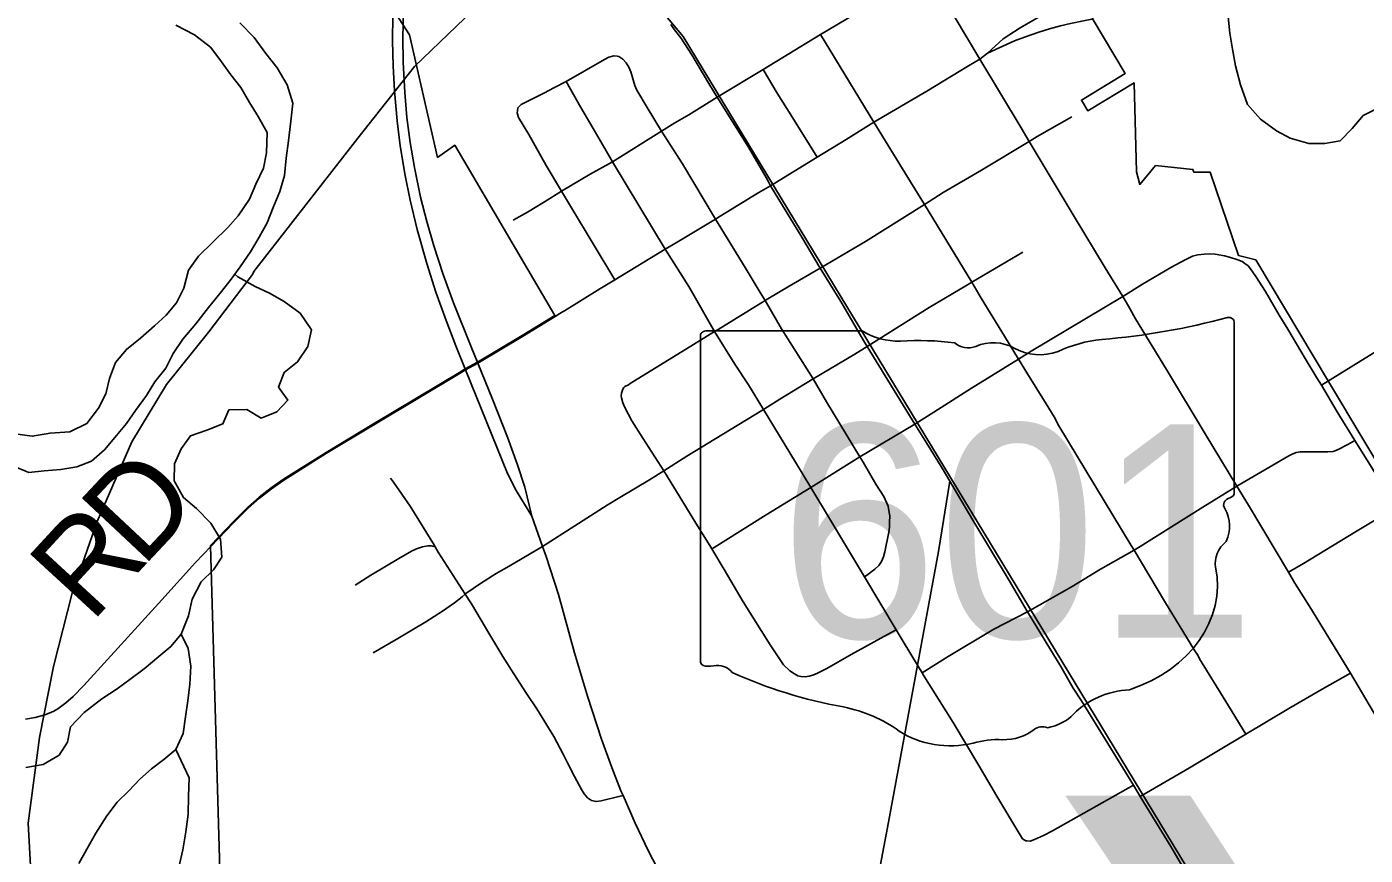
# Model space of a CAD drawing. Extents: x 0 to 34, y 0 to 22.
# Drawn here: x 24.267 to 25.094, y 15.736 to 16.248 of the extents above; entities that cross this region are included whole.
import ezdxf

# ---------------------------------------------------------------- set-up
doc = ezdxf.new("R2010")
doc.units = 0
for name, color, linetype in [('GM_X_City_Street', 7, 'Continuous'), ('GM_X_Corporation', 7, 'Continuous'), ('GM_X_Major_River', 7, 'Continuous'), ('GM_X_Minor_River', 7, 'Continuous'), ('GM_X_Rail_Line', 7, 'Continuous'), ('GM_X_State_Route', 7, 'Continuous'), ('GM_X_State_Shield', 7, 'Continuous'), ('GM_X_Township_Road', 7, 'Continuous'), ('GM_X_Township_Road_Text', 7, 'Continuous'), ('GM_X_US_Route', 7, 'Continuous'), ('SH_Text', 7, 'Continuous')]:
    doc.layers.add(name, color=color, linetype=linetype)

msp = doc.modelspace()

# ---------------------------------------------------------------- linework, layer by layer
at = {"layer": 'GM_X_City_Street'}
msp.add_line((24.78999, 16.18869), (24.75726, 16.24283), dxfattribs=at)
for points in [[(24.85556, 16.2277), (24.83979, 16.25428), (24.82282, 16.28207), (24.81893, 16.28845), (24.814, 16.29642), (24.81072, 16.30179), (24.80599, 16.3096), (24.80315, 16.31481), (24.80055, 16.31907), (24.79913, 16.32262), (24.79813, 16.32695), (24.79807, 16.33349), (24.79842, 16.34013), (24.80007, 16.36403), (24.80244, 16.40615), (24.80362, 16.42532)], [(24.75726, 16.24283), (24.82282, 16.28207), (24.82439, 16.28319), (24.868, 16.30889), (24.87154, 16.31055), (24.87486, 16.31173), (24.87911, 16.31268), (24.88385, 16.31268), (24.88565, 16.31277)], [(24.86029, 16.23125), (24.87005, 16.24012), (24.88039, 16.24701), (24.89901, 16.25772), (24.91022, 16.26436)], [(24.72632, 16.14952), (24.72503, 16.15199), (24.72365, 16.15462), (24.71267, 16.17324), (24.69328, 16.20418), (24.68815, 16.21257), (24.67773, 16.23032), (24.67087, 16.24073), (24.66708, 16.2457), (24.66472, 16.24901)], [(24.69328, 16.20418), (24.72173, 16.22136), (24.75726, 16.24283)], [(24.57002, 16.19568), (24.57034, 16.19753), (24.57241, 16.19968), (24.57514, 16.20117), (24.58634, 16.20656), (24.59294, 16.21022), (24.60008, 16.21381), (24.62371, 16.22749), (24.6265, 16.22885), (24.6295, 16.22966), (24.6316, 16.22945)], [(24.78432, 15.90801), (24.78644, 15.9095), (24.79077, 15.91286), (24.7931, 15.91503), (24.7949, 15.91756), (24.79612, 15.9204), (24.7969, 15.92342), (24.7993, 15.93568), (24.79975, 15.93874), (24.79986, 15.94179), (24.79991, 15.94569), (24.79961, 15.94778), (24.79901, 15.95166), (24.79633, 15.95764), (24.79136, 15.96525), (24.78342, 15.97877), (24.78135, 15.9822), (24.76092, 16.01616), (24.75254, 16.03028), (24.73313, 16.06126), (24.72293, 16.07861), (24.71998, 16.08362), (24.71058, 16.09903), (24.69234, 16.12895), (24.67185, 16.16294), (24.65904, 16.18322), (24.65005, 16.19783), (24.64375, 16.20851), (24.64248, 16.2113), (24.64004, 16.21988), (24.63872, 16.22264), (24.6371, 16.2253), (24.63513, 16.22771), (24.63255, 16.22936), (24.6316, 16.22945)], [(25.1261, 15.78032), (25.10819, 15.80836), (25.08446, 15.84857), (25.05932, 15.88951), (25.05015, 15.90415), (25.04614, 15.91087), (25.0215, 15.95221), (25.01431, 15.96409), (24.99477, 15.99632), (24.97074, 16.03615), (24.95176, 16.06731), (24.94726, 16.07522), (24.94383, 16.08114), (24.93299, 16.09889), (24.91373, 16.13051), (24.88604, 16.17689), (24.88102, 16.18529), (24.85556, 16.2277)], [(24.75501, 16.16707), (24.73981, 16.19172), (24.73045, 16.20674), (24.72173, 16.22136)], [(24.6613, 16.11029), (24.62875, 16.16429), (24.62402, 16.17257), (24.61673, 16.18493), (24.6092, 16.19788), (24.60008, 16.21381)], [(24.5674, 16.12821), (24.57622, 16.1332), (24.58667, 16.13953), (24.59721, 16.14614), (24.61485, 16.15669), (24.62875, 16.16429), (24.65904, 16.18322), (24.66723, 16.18827), (24.67589, 16.1932), (24.69328, 16.20418)], [(24.63025, 16.09147), (24.60349, 16.13583), (24.59721, 16.14614), (24.58782, 16.16204), (24.57716, 16.18111), (24.57075, 16.19161), (24.56983, 16.19458), (24.57002, 16.19568)], [(24.75686, 16.09856), (24.78493, 16.11514), (24.82138, 16.13785), (24.83284, 16.14535), (24.85665, 16.15915), (24.88604, 16.17689), (24.89097, 16.17987), (24.91229, 16.19208)], [(25.01983, 15.81091), (25.00914, 15.82849), (25.0058, 15.83367), (24.99124, 15.85736), (24.99012, 15.85976), (24.98834, 15.86243), (24.96958, 15.89308), (24.95083, 15.9245), (24.94907, 15.92744), (24.9043, 16.00137), (24.9014, 16.00685), (24.89649, 16.01489), (24.88493, 16.03331), (24.87943, 16.04241), (24.87082, 16.05663), (24.85646, 16.08016), (24.85052, 16.08992), (24.82138, 16.13785), (24.81115, 16.15463), (24.78999, 16.18869)], [(24.88454, 15.74498), (24.88389, 15.74499), (24.88197, 15.74638), (24.87707, 15.75406), (24.86598, 15.77273), (24.85501, 15.79148), (24.83908, 15.81811), (24.82094, 15.847), (24.81991, 15.84873), (24.81704, 15.85353), (24.80829, 15.86821), (24.80395, 15.87541), (24.78432, 15.90801), (24.76084, 15.94713), (24.75115, 15.96315), (24.74169, 15.97882), (24.72187, 16.0114), (24.71268, 16.02651), (24.70432, 16.03943), (24.69179, 16.05953), (24.67577, 16.08735), (24.6613, 16.11029)], [(24.78603, 16.05017), (24.82421, 16.0743), (24.84786, 16.08835), (24.85052, 16.08992), (24.88216, 16.10854)], [(24.8154, 16.0023), (24.82938, 16.01117), (24.85046, 16.02446), (24.87943, 16.04241), (24.88733, 16.04731), (24.94383, 16.08114), (24.95608, 16.08865), (24.97355, 16.09894), (24.98237, 16.10384), (24.98515, 16.10514), (24.98682, 16.10612), (24.99021, 16.10678), (24.99397, 16.10727), (24.99723, 16.10743), (25.00083, 16.10727), (25.00672, 16.10625)], [(25.11263, 15.95084), (25.09566, 15.97844), (25.08707, 15.9923), (25.07621, 16.00984), (25.06643, 16.02631), (25.06369, 16.03093), (25.05653, 16.04282), (25.04574, 16.06089), (25.04035, 16.06954), (25.03185, 16.08424), (25.02597, 16.09339), (25.02271, 16.09812), (25.02124, 16.10008), (25.01928, 16.10155), (25.01748, 16.10269), (25.01487, 16.10384), (25.00979, 16.10548), (25.00672, 16.10625)], [(24.63421, 16.02152), (24.63503, 16.02383), (24.63577, 16.02494), (24.63641, 16.02549), (24.63853, 16.02668), (24.63973, 16.02751), (24.6424, 16.02909), (24.67878, 16.05139), (24.69179, 16.05953), (24.69387, 16.06084), (24.72293, 16.07861), (24.72468, 16.07966), (24.73783, 16.0874), (24.75686, 16.09856)], [(24.4809, 15.86105), (24.49517, 15.86945), (24.51343, 15.88024), (24.52376, 15.88677), (24.53116, 15.89204), (24.53585, 15.89578), (24.53769, 15.89734), (24.53819, 15.89776), (24.54723, 15.90397), (24.5569, 15.91009), (24.56482, 15.91472), (24.58558, 15.92688), (24.62544, 15.95225), (24.63324, 15.9571), (24.65167, 15.96794), (24.66043, 15.97347), (24.67471, 15.98249), (24.70094, 15.99858), (24.72187, 16.0114), (24.7321, 16.01765), (24.75254, 16.03028), (24.77827, 16.0455), (24.78603, 16.05017)], [(24.74103, 15.84813), (24.73815, 15.85007), (24.73439, 15.85381), (24.73137, 15.85799), (24.726, 15.86613), (24.70944, 15.89252), (24.6977, 15.91259), (24.6901, 15.92528), (24.68889, 15.9273), (24.68019, 15.94118), (24.67215, 15.95432), (24.66278, 15.96977), (24.66043, 15.97347), (24.64736, 15.99365), (24.64076, 16.00438), (24.63626, 16.01252), (24.63509, 16.01539), (24.63421, 16.01849), (24.63402, 16.01987), (24.63421, 16.02152)], [(24.6901, 15.92528), (24.69144, 15.92612), (24.72355, 15.94628), (24.75115, 15.96315), (24.78135, 15.9822), (24.8154, 16.0023)], [(24.88497, 15.88648), (24.91253, 15.90208), (24.93003, 15.91285), (24.95083, 15.9245), (24.95456, 15.9268), (24.99324, 15.9511), (25.01431, 15.96409), (25.04637, 15.9827), (25.04834, 15.98385), (25.05098, 15.98475), (25.05341, 15.98526), (25.05513, 15.98532), (25.05674, 15.98532), (25.05879, 15.98531), (25.06225, 15.98531), (25.07045, 15.98527), (25.07365, 15.98552), (25.07633, 15.98643), (25.08287, 15.98975), (25.08707, 15.9923)], [(24.63522, 15.77299), (24.63265, 15.77237), (24.62169, 15.76974), (24.6186, 15.76926), (24.61566, 15.76993), (24.6132, 15.77165), (24.61121, 15.77402), (24.60957, 15.77672), (24.60519, 15.78489), (24.60094, 15.79323), (24.59826, 15.79857), (24.59251, 15.80942), (24.58209, 15.82666), (24.57556, 15.83597), (24.56783, 15.84816), (24.56102, 15.85879), (24.55292, 15.8722), (24.54156, 15.8913), (24.53769, 15.89734), (24.52107, 15.92331), (24.51927, 15.92658), (24.51877, 15.92747), (24.50369, 15.95162), (24.49343, 15.96653), (24.49162, 15.96896)], [(24.74536, 15.47013), (24.7487, 15.4782), (24.7504, 15.48722), (24.75186, 15.49649), (24.76593, 15.57224), (24.76719, 15.57943), (24.76935, 15.59172), (24.77803, 15.64122), (24.78684, 15.68955), (24.7933, 15.72624), (24.79909, 15.75669), (24.81704, 15.85353), (24.83005, 15.92365), (24.83706, 15.96719)], [(25.04614, 15.91087), (25.05532, 15.91639), (25.08762, 15.93588), (25.11263, 15.95084)], [(24.46983, 15.90286), (24.47944, 15.90901), (24.49678, 15.91946), (24.50464, 15.92383), (24.5077, 15.92529), (24.51134, 15.9266), (24.51472, 15.9271), (24.51593, 15.92712), (24.51679, 15.92712), (24.51765, 15.92702), (24.51927, 15.92658)], [(24.81991, 15.84873), (24.83595, 15.85891), (24.86411, 15.87585), (24.88497, 15.88648)], [(24.74103, 15.84813), (24.74321, 15.84703), (24.74513, 15.8465), (24.74767, 15.84632), (24.75007, 15.84663), (24.75245, 15.8474), (24.75521, 15.84858), (24.76101, 15.85156), (24.77602, 15.86001), (24.79854, 15.87243), (24.80395, 15.87541)], [(24.95464, 15.77242), (24.98511, 15.79015), (25.01983, 15.81091), (25.04642, 15.82678), (25.06697, 15.83876), (25.08446, 15.84857)], [(24.88454, 15.74498), (24.88654, 15.74497), (24.88933, 15.74589), (24.89493, 15.7484), (24.90035, 15.75127), (24.95036, 15.77943)]]:
    msp.add_lwpolyline(points, dxfattribs=at)
at = {"layer": 'GM_X_Corporation'}
for points in [[(24.39649, 15.36959), (24.38041, 15.92726), (24.38056, 15.92741), (24.39462, 15.94223), (24.40352, 15.95099), (24.41056, 15.95718), (24.41794, 15.96294), (24.42562, 15.9683), (24.45188, 15.98487), (24.48106, 16.0025), (24.53434, 16.03428), (24.53774, 16.03643), (24.54532, 16.04049), (24.573, 16.05699), (24.59313, 16.06938), (24.53129, 16.17458), (24.52067, 16.16701), (24.50344, 16.24261), (24.48872, 16.26543)], [(24.92491, 16.25289), (24.94536, 16.2188), (24.91826, 16.20239), (24.92218, 16.19581), (24.95083, 16.21303), (24.95231, 16.1581), (24.95431, 16.1503), (24.96408, 16.1619), (24.98709, 16.15962), (24.98777, 16.15786), (24.99783, 16.15779), (25.01526, 16.10652), (25.0259, 16.10382), (25.07083, 16.0287), (25.11377, 15.95689)]]:
    msp.add_lwpolyline(points, dxfattribs=at)
at = {"layer": 'GM_X_Major_River'}
for points in [[(24.25385, 15.97838), (24.26832, 15.97239), (24.27781, 15.97359), (24.28807, 15.97442), (24.29793, 15.976), (24.30703, 15.97948), (24.31496, 15.98637), (24.32136, 15.99402), (24.32852, 16.00281), (24.33416, 16.01083), (24.34093, 16.02), (24.34619, 16.02839), (24.35297, 16.0368), (24.35747, 16.04595), (24.36349, 16.05474), (24.3714, 16.06429), (24.37931, 16.07423), (24.38722, 16.08416), (24.39324, 16.0918), (24.39889, 16.09944), (24.40528, 16.10861), (24.41054, 16.11777), (24.41542, 16.12654), (24.41915, 16.13607), (24.42326, 16.14598), (24.42623, 16.15589), (24.42729, 16.16654), (24.42874, 16.17719), (24.43017, 16.18937), (24.43124, 16.2004), (24.42774, 16.21178), (24.42159, 16.22239), (24.41469, 16.23109), (24.4074, 16.24093), (24.3986, 16.25)], [(24.3591, 16.2486), (24.37054, 16.24259), (24.38047, 16.23505), (24.38622, 16.22749), (24.39313, 16.21803), (24.39926, 16.21008), (24.40464, 16.20099), (24.41002, 16.19228), (24.41541, 16.18243), (24.41511, 16.16988), (24.41328, 16.16036), (24.40841, 16.15045), (24.40467, 16.1413), (24.39753, 16.13099), (24.39112, 16.12373), (24.38207, 16.11492), (24.37301, 16.10612), (24.36699, 16.09734), (24.36403, 16.08629), (24.35953, 16.07714), (24.35313, 16.0695), (24.34596, 16.06299), (24.33727, 16.05533), (24.32858, 16.04843), (24.3218, 16.0404), (24.31807, 16.03049), (24.31585, 16.02097), (24.31136, 16.0122), (24.3042, 16.00265), (24.2936, 15.99764), (24.28145, 15.9968), (24.27045, 15.99483), (24.2598, 15.99629)]]:
    msp.add_lwpolyline(points, dxfattribs=at)
at = {"layer": 'GM_X_Minor_River'}
for points in [[(25.00868, 16.25578), (25.0099, 16.24362), (25.01149, 16.23375), (25.01346, 16.22349), (25.01658, 16.21173), (25.02084, 16.19959), (25.02889, 16.19052), (25.03881, 16.18336), (25.0472, 16.17885), (25.05862, 16.1755), (25.0685, 16.17556), (25.07798, 16.17714), (25.08553, 16.18479), (25.09231, 16.19282), (25.10215, 16.19783)], [(24.26655, 15.79026), (24.27717, 15.79223), (24.28701, 15.798), (24.29228, 15.80601), (24.29411, 15.81553), (24.3024, 15.82433), (24.31336, 15.83276), (24.32282, 15.83891), (24.33076, 15.84466), (24.33945, 15.85118), (24.34851, 15.85884), (24.35607, 15.86497), (24.36247, 15.87261), (24.36695, 15.88405), (24.36916, 15.89433), (24.37478, 15.90501), (24.38233, 15.91228), (24.38759, 15.9203), (24.38676, 15.93132), (24.38061, 15.94117), (24.37181, 15.95023), (24.36378, 15.95703), (24.35802, 15.96726), (24.35832, 15.9779), (24.36244, 15.98705), (24.36808, 15.99508), (24.37831, 15.99856), (24.38816, 16.00243), (24.3919, 16.01119), (24.40292, 16.01126), (24.41169, 16.006), (24.42154, 16.00986), (24.42833, 16.01713), (24.42258, 16.02508), (24.42593, 16.03422), (24.43424, 16.04074), (24.44064, 16.05028), (24.44285, 16.06056), (24.43593, 16.07079), (24.42601, 16.07794), (24.41685, 16.08321), (24.40809, 16.08734), (24.39741, 16.09335), (24.39548, 16.09484)], [(24.36247, 15.87261), (24.36671, 15.8639), (24.36831, 15.85288), (24.36763, 15.84185), (24.36656, 15.83158), (24.36511, 15.82169), (24.36366, 15.81141), (24.35917, 15.8015), (24.35161, 15.79537), (24.34406, 15.78961), (24.33688, 15.78311), (24.33009, 15.77584), (24.32292, 15.76895), (24.31653, 15.76054), (24.30976, 15.74986), (24.30413, 15.73993), (24.29925, 15.73116)], [(24.35917, 15.8015), (24.36727, 15.78406)], [(24.36727, 15.78406), (24.36696, 15.77265), (24.36666, 15.76162), (24.36522, 15.75059), (24.3634, 15.73955), (24.36119, 15.72965)]]:
    msp.add_lwpolyline(points, dxfattribs=at)
at = {"layer": 'GM_X_Rail_Line'}
for points in [[(24.34445, 15.36972), (24.33361, 15.43161), (24.31966, 15.49253), (24.2932, 15.57967), (24.2795, 15.64344), (24.27116, 15.69579), (24.26789, 15.756), (24.27488, 15.80887), (24.28351, 15.8528), (24.29511, 15.89794), (24.31048, 15.94231), (24.33198, 15.99148), (24.35338, 16.02676), (24.37936, 16.05929), (24.40652, 16.09479), (24.40734, 16.0965), (24.47145, 16.17882), (24.50648, 16.22312), (24.56861, 16.28309), (24.58796, 16.29887)], [(24.58796, 16.29887), (24.58946, 16.28505), (24.59459, 16.27395), (24.60315, 16.26328), (24.61725, 16.25945), (24.63412, 16.2601), (24.64608, 16.26054), (24.65933, 16.25713), (24.67237, 16.24155), (24.99907, 15.70283), (25.19172, 15.38629), (25.20806, 15.3677)]]:
    msp.add_lwpolyline(points, dxfattribs=at)
at = {"layer": 'GM_X_State_Route'}
for p, q in [((24.53796, 16.03587), (24.54554, 16.03994)), ((24.58558, 15.92688), (24.57897, 15.94551))]:
    msp.add_line(p, q, dxfattribs=at)
for points in [[(24.53796, 16.03587), (24.5319, 16.0506), (24.52597, 16.06626), (24.5197, 16.08379), (24.51403, 16.10153), (24.50819, 16.12245), (24.50382, 16.14054), (24.50071, 16.15573), (24.49767, 16.17409), (24.49572, 16.18948), (24.49403, 16.20801), (24.49322, 16.2235), (24.49287, 16.239), (24.49306, 16.25451)], [(24.84864, 16.22353), (24.85556, 16.2277), (24.86029, 16.23125), (24.87689, 16.23891), (24.88314, 16.24117), (24.89188, 16.24435), (24.89865, 16.24641), (24.90545, 16.24823), (24.91157, 16.24965), (24.91963, 16.25131), (24.92568, 16.25245)], [(24.72632, 16.14952), (24.75501, 16.16707), (24.773, 16.17806), (24.78999, 16.18869), (24.82272, 16.20788), (24.84864, 16.22353)], [(24.59901, 16.07232), (24.6209, 16.0858), (24.63025, 16.09147), (24.6613, 16.11029), (24.66858, 16.11471), (24.69234, 16.12895), (24.69515, 16.13066), (24.71899, 16.1453), (24.72632, 16.14952)], [(24.83706, 15.96719), (24.83237, 15.97518), (24.82253, 15.99086), (24.8154, 16.0023), (24.78603, 16.05017), (24.7837, 16.05395), (24.76975, 16.07798), (24.75686, 16.09856), (24.74562, 16.11767), (24.72632, 16.14952)], [(24.54554, 16.03994), (24.57321, 16.05643), (24.59334, 16.06883), (24.59624, 16.07061)], [(24.59624, 16.07061), (24.59817, 16.0718), (24.59901, 16.07232)], [(24.57897, 15.94551), (24.5693, 15.96135), (24.56383, 15.97188), (24.53796, 16.03587)], [(25.05815, 15.60395), (25.05106, 15.61544), (25.04895, 15.61884), (25.03632, 15.6393), (25.01051, 15.68178), (24.99556, 15.70522), (24.98426, 15.72334), (24.97344, 15.74165), (24.95464, 15.77242), (24.95036, 15.77943), (24.93468, 15.8051), (24.91837, 15.83153), (24.91316, 15.83925), (24.90548, 15.85264), (24.89593, 15.86861), (24.88497, 15.88648), (24.87363, 15.90583), (24.85123, 15.94303), (24.83706, 15.96719)], [(24.63522, 15.77299), (24.63396, 15.77587), (24.62825, 15.79033), (24.62198, 15.8079), (24.61325, 15.83447), (24.60521, 15.86124), (24.59535, 15.89718), (24.58783, 15.92054), (24.58558, 15.92688)], [(24.74121, 15.56342), (24.73981, 15.56927), (24.7372, 15.57817), (24.73312, 15.58984), (24.72842, 15.60128), (24.72315, 15.61247), (24.71593, 15.62617), (24.70357, 15.64768), (24.67004, 15.70359), (24.65933, 15.72253), (24.65069, 15.73908), (24.64269, 15.75593), (24.63522, 15.77299)]]:
    msp.add_lwpolyline(points, dxfattribs=at)
at = {"layer": 'GM_X_State_Shield'}
for p, q in [((24.7828, 16.05992), (24.68628, 16.05992)), ((25.01262, 15.96019), (25.01262, 16.06487)), ((24.68304, 16.05647), (24.68304, 15.85635)), ((25.01259, 15.96021), (25.01262, 15.96019))]:
    msp.add_line(p, q, dxfattribs=at)
for centre, major_axis, start_param, end_param in [((24.89522, 16.33275), (0.34952, 0), 4.814394, 5.042369), ((25.00896, 16.06531), (0.00367, 0), 6.141152, 7.989035), ((24.68681, 16.0569), (0.00382, 0), 1.712693, 3.28349), ((24.80579, 16.08315), (0.03703, 0), 4.042523, 4.731795), ((24.81807, 15.94757), (0.13295, 0), 1.404758, 1.657858), ((24.84825, 16.05794), (0.01068, 0), 3.836095, 5.185415), ((24.86393, 16.03481), (0.02221, 0), 0.950623, 2.079405), ((24.9398, 15.99879), (0.07032, 0), 1.699011, 2.107814), ((24.8926, 16.06653), (0.02672, 0), 4.081561, 5.145723), ((25.0087, 15.95978), (0.00393, 0), 5.05454, 6.418171), ((25.01177, 15.9525), (0.00568, 0), 1.883978, 3.671073), ((24.97565, 15.93927), (0.03409, 0), 5.934695, 6.695948), ((25.02576, 15.91638), (0.0248, 0), 2.387724, 3.262537), ((24.9148, 15.90306), (0.08742, 0), 5.101752, 6.440018), ((24.68685, 15.85591), (0.00385, 0), 3.00124, 4.508301), ((24.68743, 15.87639), (0.0294, 0), 4.665946, 4.897461), ((24.69344, 15.84481), (0.0106, 0), 0.519207, 1.627899), ((24.82727, 16.02461), (0.2524, 0), 4.195997, 4.488961), ((24.95166, 15.80017), (0.04788, 0), 1.647645, 2.488434), ((24.75202, 15.76645), (0.07897, 0), 0.823519, 1.323587), ((24.89099, 15.83696), (0.02824, 0), 4.937069, 5.64225), ((24.83743, 15.84381), (0.05011, 0), 4.026481, 4.996735), ((24.87005, 15.82883), (0.0267, 0), 4.691044, 5.507374), ((24.8942, 15.80945), (0.00752, 0), 1.147584, 2.315152), ((24.86639, 15.77462), (0.04118, 0), 1.495662, 1.94098)]:
    msp.add_ellipse(centre, major_axis=major_axis, ratio=0.8, start_param=start_param, end_param=end_param, dxfattribs=at)
at = {"layer": 'GM_X_Township_Road'}
for points in [[(25.06643, 16.02631), (25.10739, 16.05172), (25.13795, 16.07027)], [(24.38063, 15.9267), (24.39484, 15.94168), (24.40373, 15.95043), (24.41078, 15.95662), (24.41816, 15.96239), (24.42584, 15.96775), (24.4521, 15.98432), (24.48128, 16.00195), (24.53456, 16.03373), (24.53796, 16.03587)], [(24.26618, 15.82009), (24.27216, 15.82123), (24.27809, 15.82278), (24.28092, 15.82384), (24.28365, 15.82512), (24.28629, 15.82661), (24.29119, 15.83018), (24.29576, 15.83428), (24.3022, 15.84097), (24.35036, 15.89382), (24.37129, 15.91685), (24.38063, 15.9267)]]:
    msp.add_lwpolyline(points, dxfattribs=at)
at = {"layer": 'GM_X_US_Route'}
msp.add_line((24.57897, 15.94551), (24.58558, 15.92688), dxfattribs=at)
for points in [[(24.49306, 16.25451), (24.49287, 16.239), (24.49322, 16.2235), (24.49403, 16.20801), (24.49572, 16.18948), (24.49767, 16.17409), (24.50071, 16.15573), (24.50382, 16.14054), (24.50819, 16.12245), (24.51403, 16.10153), (24.5197, 16.08379), (24.52597, 16.06626), (24.5319, 16.0506), (24.53796, 16.03587)], [(24.49964, 16.25684), (24.49928, 16.24128), (24.49955, 16.22573), (24.50047, 16.20708), (24.50182, 16.19158), (24.5038, 16.17615), (24.50642, 16.16081), (24.51024, 16.14253), (24.51398, 16.12743), (24.5183, 16.11247), (24.52415, 16.09475), (24.53059, 16.07724), (24.54144, 16.05012), (24.54554, 16.03994)], [(24.53796, 16.03587), (24.56383, 15.97188), (24.5693, 15.96135), (24.57897, 15.94551)], [(24.54554, 16.03994), (24.55471, 16.01766), (24.56385, 15.99436), (24.57004, 15.97717), (24.57467, 15.9635), (24.57897, 15.94551)], [(24.58558, 15.92688), (24.58783, 15.92054), (24.59535, 15.89718), (24.60521, 15.86124), (24.61325, 15.83447), (24.62198, 15.8079), (24.62825, 15.79033), (24.63396, 15.77587), (24.63522, 15.77299)], [(24.63522, 15.77299), (24.64269, 15.75593), (24.65069, 15.73908), (24.65933, 15.72253), (24.67004, 15.70359), (24.70357, 15.64768), (24.71593, 15.62617), (24.72315, 15.61247), (24.72842, 15.60128), (24.73312, 15.58984), (24.7372, 15.57817), (24.73981, 15.56927), (24.74121, 15.56342)]]:
    msp.add_lwpolyline(points, dxfattribs=at)

# ---------------------------------------------------------------- texts
at = {"layer": 'GM_X_State_Shield'}
msp.add_text('601', height=0.131836, dxfattribs=at).set_placement((24.7316, 15.87046))
at = {"layer": 'GM_X_Township_Road_Text'}
for s, rotation, p in [('D', 46.85882, (24.33828, 15.91323)), ('R', 47.38106, (24.30677, 15.879))]:
    msp.add_text(s, height=0.05682, rotation=rotation, dxfattribs=at).set_placement(p)
at = {"layer": 'SH_Text'}
msp.add_text('X', height=0.56, dxfattribs=at).set_placement((24.87659, 15.21296))

doc.saveas('drawing.dxf')
